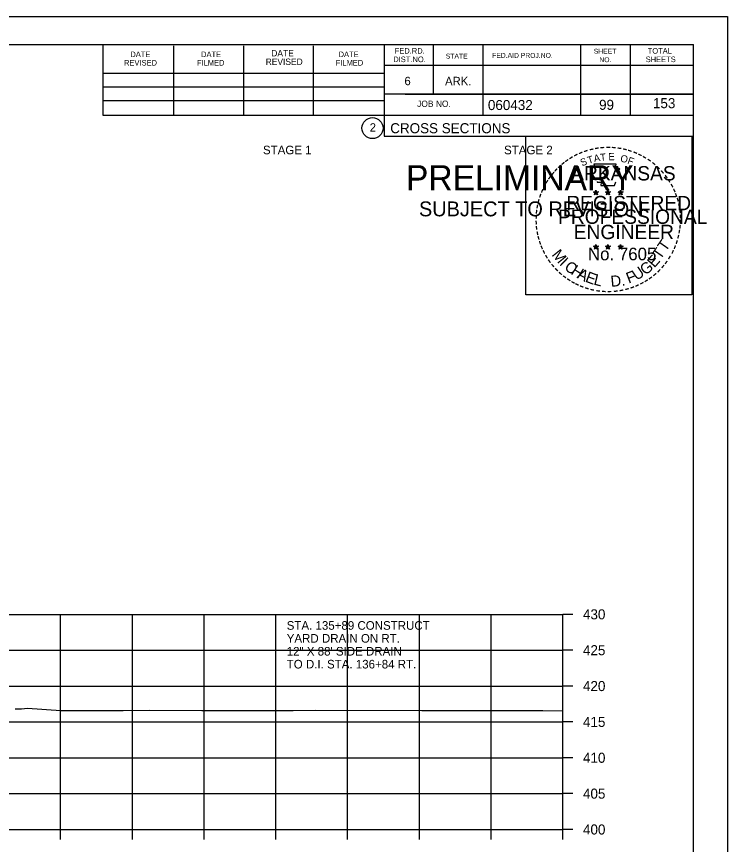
# Model space of a CAD drawing. Extents: x 1538688 to 1540766, y 656250 to 671912.
# Drawn here: x 1538922 to 1539021.1, y 661555.9 to 661671.3 of the extents above; entities that cross this region are included whole.
import ezdxf

# ---------------------------------------------------------------- set-up
doc = ezdxf.new("R2010")
doc.units = 0
for name, color, linetype in [('18', 7, 'Continuous'), ('22', 7, 'Continuous'), ('26', 7, 'Continuous'), ('40', 7, 'Continuous'), ('7', 7, 'Continuous'), ('8', 7, 'Continuous'), ('9', 7, 'Continuous'), ('Borings', 7, 'Continuous'), ('Default', 7, 'Continuous'), ('Horizontal Alignment', 7, 'Continuous'), ('RipRap', 7, 'Continuous')]:
    doc.layers.add(name, color=color, linetype=linetype)

msp = doc.modelspace()

# ---------------------------------------------------------------- linework, layer by layer
at = {"layer": '18'}
msp.add_lwpolyline([(1538921.85, 661574.8), (1538922.71, 661574.79), (1538923.58, 661574.9), (1538928.22, 661574.58), (1538936.89, 661574.6), (1538940.56, 661574.62), (1538947.85, 661574.59), (1538960.57, 661574.6), (1538963.7, 661574.61), (1538978.51, 661574.59), (1538981.45, 661574.58), (1538995.4, 661574.56), (1538998.18, 661574.54)], dxfattribs=at)
at = {"layer": '22'}
for p, q in [((1538718.18, 661587.99), (1538998.18, 661587.99)), ((1538928.18, 661557.99), (1538928.18, 661587.99)), ((1538938.18, 661557.99), (1538938.18, 661587.99)), ((1538948.18, 661557.99), (1538948.18, 661587.99)), ((1538958.18, 661557.99), (1538958.18, 661587.99)), ((1538968.18, 661557.99), (1538968.18, 661587.99)), ((1538978.18, 661557.99), (1538978.18, 661587.99)), ((1538988.18, 661557.99), (1538988.18, 661587.99)), ((1538998.18, 661557.99), (1538998.18, 661587.99)), ((1538718.18, 661582.99), (1538998.18, 661582.99)), ((1538718.18, 661577.99), (1538998.18, 661577.99)), ((1538718.18, 661572.99), (1538998.18, 661572.99)), ((1538718.18, 661567.99), (1538998.18, 661567.99)), ((1538718.18, 661562.99), (1538998.18, 661562.99)), ((1538718.18, 661557.99), (1538998.18, 661557.99))]:
    msp.add_line(p, q, dxfattribs=at)
at = {"layer": '26'}
msp.add_line((1538687.78, 661671.35), (1539021.11, 661671.35), dxfattribs=at)
for points in [[(1538687.77, 661671.35), (1539021.11, 661671.35), (1539021.11, 661458.01), (1538687.77, 661458.01)], [(1538993.03, 661654.68), (1539016.13, 661654.68), (1539016.13, 661632.53), (1538993.03, 661632.53)]]:
    msp.add_lwpolyline(points, close=True, dxfattribs=at)
at = {"layer": '8'}
for p, q in [((1539002.44, 661646.9), (1539002.79, 661646.79)), ((1539002.44, 661646.9), (1539002.69, 661646.85)), ((1539002.44, 661646.9), (1539002.68, 661646.78)), ((1539002.57, 661646.49), (1539002.79, 661646.79)), ((1539002.57, 661646.49), (1539002.7, 661646.73)), ((1539002.57, 661646.49), (1539002.79, 661646.71)), ((1539002.79, 661647.15), (1539002.75, 661646.9)), ((1539002.79, 661646.79), (1539002.79, 661647.15)), ((1539002.79, 661647.15), (1539002.84, 661646.9)), ((1539003.13, 661646.9), (1539002.79, 661646.79)), ((1539003, 661646.49), (1539002.79, 661646.79)), ((1539003, 661646.49), (1539002.79, 661646.7)), ((1539003.13, 661646.9), (1539002.85, 661646.85)), ((1539003, 661646.49), (1539002.86, 661646.78)), ((1539003.13, 661646.9), (1539002.93, 661646.8)), ((1539004.11, 661646.9), (1539004.46, 661646.79)), ((1539004.11, 661646.9), (1539004.36, 661646.85)), ((1539004.11, 661646.9), (1539004.35, 661646.78)), ((1539004.24, 661646.49), (1539004.46, 661646.79)), ((1539004.24, 661646.49), (1539004.37, 661646.73)), ((1539004.24, 661646.49), (1539004.46, 661646.71)), ((1539004.46, 661647.15), (1539004.42, 661646.9)), ((1539004.46, 661646.79), (1539004.46, 661647.15)), ((1539004.46, 661647.15), (1539004.51, 661646.9)), ((1539004.8, 661646.9), (1539004.46, 661646.79)), ((1539004.67, 661646.49), (1539004.46, 661646.79)), ((1539004.67, 661646.49), (1539004.46, 661646.7)), ((1539004.8, 661646.9), (1539004.52, 661646.85)), ((1539004.67, 661646.49), (1539004.53, 661646.78)), ((1539004.8, 661646.9), (1539004.6, 661646.8)), ((1539005.87, 661646.89), (1539006.22, 661646.78)), ((1539005.87, 661646.89), (1539006.13, 661646.84)), ((1539005.87, 661646.89), (1539006.11, 661646.76)), ((1539006.01, 661646.48), (1539006.22, 661646.78)), ((1539006.01, 661646.48), (1539006.13, 661646.72)), ((1539006.01, 661646.48), (1539006.22, 661646.7)), ((1539006.22, 661647.14), (1539006.18, 661646.89)), ((1539006.22, 661646.78), (1539006.22, 661647.14)), ((1539006.22, 661647.14), (1539006.27, 661646.89)), ((1539006.57, 661646.89), (1539006.22, 661646.78)), ((1539006.43, 661646.48), (1539006.22, 661646.78)), ((1539006.43, 661646.48), (1539006.22, 661646.69)), ((1539006.57, 661646.89), (1539006.28, 661646.84)), ((1539006.43, 661646.48), (1539006.3, 661646.77)), ((1539006.57, 661646.89), (1539006.36, 661646.78)), ((1539002.43, 661639.33), (1539002.78, 661639.21)), ((1539002.43, 661639.33), (1539002.69, 661639.28)), ((1539002.43, 661639.33), (1539002.67, 661639.2)), ((1539002.57, 661638.92), (1539002.78, 661639.21)), ((1539002.57, 661638.92), (1539002.69, 661639.16)), ((1539002.57, 661638.92), (1539002.78, 661639.13)), ((1539002.78, 661639.58), (1539002.74, 661639.33)), ((1539002.78, 661639.21), (1539002.78, 661639.58)), ((1539002.78, 661639.58), (1539002.83, 661639.33)), ((1539003.13, 661639.33), (1539002.78, 661639.21)), ((1539003, 661638.92), (1539002.78, 661639.21)), ((1539003, 661638.92), (1539002.78, 661639.13)), ((1539003.13, 661639.33), (1539002.84, 661639.28)), ((1539003, 661638.92), (1539002.86, 661639.21)), ((1539003.13, 661639.33), (1539002.93, 661639.22)), ((1539004.1, 661639.33), (1539004.45, 661639.21)), ((1539004.1, 661639.33), (1539004.36, 661639.28)), ((1539004.1, 661639.33), (1539004.34, 661639.2)), ((1539004.24, 661638.92), (1539004.45, 661639.21)), ((1539004.24, 661638.92), (1539004.36, 661639.16)), ((1539004.24, 661638.92), (1539004.45, 661639.13)), ((1539004.45, 661639.58), (1539004.41, 661639.33)), ((1539004.45, 661639.21), (1539004.45, 661639.58)), ((1539004.45, 661639.58), (1539004.5, 661639.33)), ((1539004.8, 661639.33), (1539004.45, 661639.21)), ((1539004.67, 661638.92), (1539004.45, 661639.21)), ((1539004.67, 661638.92), (1539004.45, 661639.13)), ((1539004.8, 661639.33), (1539004.51, 661639.28)), ((1539004.67, 661638.92), (1539004.53, 661639.21)), ((1539004.8, 661639.33), (1539004.6, 661639.22)), ((1539005.87, 661639.32), (1539006.22, 661639.2)), ((1539005.87, 661639.32), (1539006.12, 661639.27)), ((1539005.87, 661639.32), (1539006.11, 661639.19)), ((1539006, 661638.91), (1539006.22, 661639.2)), ((1539006, 661638.91), (1539006.13, 661639.15)), ((1539006, 661638.91), (1539006.22, 661639.12)), ((1539006.22, 661639.57), (1539006.18, 661639.32)), ((1539006.22, 661639.2), (1539006.22, 661639.57)), ((1539006.22, 661639.57), (1539006.27, 661639.32)), ((1539006.57, 661639.32), (1539006.22, 661639.2)), ((1539006.43, 661638.91), (1539006.22, 661639.2)), ((1539006.43, 661638.91), (1539006.22, 661639.12)), ((1539006.57, 661639.32), (1539006.28, 661639.27)), ((1539006.43, 661638.91), (1539006.3, 661639.2)), ((1539006.57, 661639.32), (1539006.36, 661639.21))]:
    msp.add_line(p, q, dxfattribs=at)
for points in [[(1539002.48, 661650.78), (1539002.75, 661649.95)], [(1539005.99, 661649.85), (1539006.13, 661650.14), (1539005.45, 661650.11), (1539005.6, 661650.78), (1539002.48, 661650.78)], [(1539002.97, 661648.35), (1539002.97, 661648.27), (1539003.53, 661648.25), (1539003.48, 661647.77), (1539005.35, 661647.77), (1539005.55, 661648.31)], [(1539002.79, 661647.15), (1539003, 661646.49), (1539002.44, 661646.9), (1539003.13, 661646.9), (1539002.57, 661646.49), (1539002.79, 661647.15)], [(1539004.46, 661647.15), (1539004.67, 661646.49), (1539004.11, 661646.9), (1539004.8, 661646.9), (1539004.24, 661646.49), (1539004.46, 661647.15)], [(1539006.22, 661647.14), (1539006.43, 661646.48), (1539005.87, 661646.89), (1539006.57, 661646.89), (1539006.01, 661646.48), (1539006.22, 661647.14)], [(1539002.78, 661639.58), (1539003, 661638.92), (1539002.43, 661639.33), (1539003.13, 661639.33), (1539002.57, 661638.92), (1539002.78, 661639.58)], [(1539004.45, 661639.58), (1539004.67, 661638.92), (1539004.1, 661639.33), (1539004.8, 661639.33), (1539004.24, 661638.92), (1539004.45, 661639.58)], [(1539006.22, 661639.57), (1539006.43, 661638.91), (1539005.87, 661639.32), (1539006.57, 661639.32), (1539006, 661638.91), (1539006.22, 661639.57)]]:
    msp.add_lwpolyline(points, dxfattribs=at)
for centre, radius in [((1539002.79, 661646.79), 0.172), ((1539002.79, 661646.79), 0.145), ((1539002.79, 661646.79), 0.116), ((1539002.79, 661646.79), 0.0991), ((1539002.79, 661646.79), 0.0747), ((1539002.79, 661646.79), 0.0495), ((1539002.79, 661646.79), 0.0296), ((1539004.46, 661646.79), 0.172), ((1539004.46, 661646.79), 0.145), ((1539004.46, 661646.79), 0.116), ((1539004.46, 661646.79), 0.0991), ((1539004.46, 661646.79), 0.0747), ((1539004.46, 661646.79), 0.0495), ((1539004.46, 661646.79), 0.0296), ((1539006.22, 661646.78), 0.172), ((1539006.22, 661646.78), 0.145), ((1539006.22, 661646.78), 0.116), ((1539006.22, 661646.78), 0.0991), ((1539006.22, 661646.78), 0.0747), ((1539006.22, 661646.78), 0.0495), ((1539006.22, 661646.78), 0.0296), ((1539002.78, 661639.21), 0.172), ((1539002.78, 661639.21), 0.145), ((1539002.78, 661639.21), 0.116), ((1539002.78, 661639.21), 0.0991), ((1539002.78, 661639.21), 0.0747), ((1539002.78, 661639.21), 0.0495), ((1539002.78, 661639.21), 0.0296), ((1539004.45, 661639.21), 0.172), ((1539004.45, 661639.21), 0.145), ((1539004.45, 661639.21), 0.116), ((1539004.45, 661639.21), 0.0991), ((1539004.45, 661639.21), 0.0747), ((1539004.45, 661639.21), 0.0495), ((1539004.45, 661639.21), 0.0296), ((1539006.22, 661639.2), 0.172), ((1539006.22, 661639.2), 0.145), ((1539006.22, 661639.2), 0.116), ((1539006.22, 661639.2), 0.0991), ((1539006.22, 661639.2), 0.0747), ((1539006.22, 661639.2), 0.0495), ((1539006.22, 661639.2), 0.0296)]:
    msp.add_circle(centre, radius, dxfattribs=at)
at = {"layer": 'Borings'}
for p, q in [((1538998.18, 661557.99), (1538998.18, 661587.99)), ((1538999.58, 661587.99), (1538998.18, 661587.99)), ((1538999.58, 661582.99), (1538998.18, 661582.99)), ((1538999.58, 661577.99), (1538998.18, 661577.99)), ((1538999.58, 661572.99), (1538998.18, 661572.99)), ((1538999.58, 661567.99), (1538998.18, 661567.99)), ((1538999.58, 661562.99), (1538998.18, 661562.99)), ((1538718.18, 661557.99), (1538998.18, 661557.99)), ((1538928.18, 661556.59), (1538928.18, 661557.99)), ((1538938.18, 661556.59), (1538938.18, 661557.99)), ((1538948.18, 661556.59), (1538948.18, 661557.99)), ((1538958.18, 661556.59), (1538958.18, 661557.99)), ((1538968.18, 661556.59), (1538968.18, 661557.99)), ((1538978.18, 661556.59), (1538978.18, 661557.99)), ((1538988.18, 661556.59), (1538988.18, 661557.99)), ((1538998.18, 661556.59), (1538998.18, 661557.99)), ((1538999.58, 661557.99), (1538998.18, 661557.99))]:
    msp.add_line(p, q, dxfattribs=at)
at = {"layer": 'RipRap'}
for p, q in [((1538700.18, 661667.45), (1539016.36, 661667.45)), ((1538934.1, 661657.57), (1538934.1, 661667.45)), ((1538973.26, 661667.45), (1538973.26, 661654.65)), ((1538980.1, 661667.45), (1538980.1, 661660.51)), ((1538987.04, 661667.45), (1538987.04, 661657.57)), ((1539000.62, 661667.45), (1539000.62, 661657.57)), ((1539007.56, 661667.45), (1539007.56, 661657.57)), ((1539016.36, 661461.99), (1539016.36, 661667.45)), ((1538943.96, 661657.57), (1538943.96, 661667.25)), ((1538953.72, 661657.57), (1538953.72, 661667.25)), ((1538963.4, 661657.57), (1538963.4, 661667.25)), ((1539016.36, 661664.51), (1538973.26, 661664.51)), ((1539016.36, 661664.53), (1539016.36, 661664.53)), ((1538934.1, 661663.43), (1538973.26, 661663.43)), ((1538934.1, 661661.57), (1538973.26, 661661.57)), ((1539016.36, 661660.51), (1538973.26, 661660.51)), ((1538976.22, 661660.51), (1539016.36, 661660.51)), ((1538934.1, 661657.57), (1538934.1, 661659.63)), ((1538934.1, 661659.63), (1538973.26, 661659.63)), ((1539016.36, 661657.57), (1538934.1, 661657.57)), ((1538973.26, 661654.65), (1539016.36, 661654.65))]:
    msp.add_line(p, q, dxfattribs=at)
msp.add_circle((1538971.64, 661655.79), 1.47, dxfattribs=at)

# ---------------------------------------------------------------- texts
at = {"layer": '40'}
for s, p in [('STA. 135+89 CONSTRUCT', (1538959.69, 661585.84)), ('YARD DRAIN ON RT. ', (1538959.69, 661584.04)), ('12" X 88\' SIDE DRAIN', (1538959.69, 661582.24)), ('TO D.I. STA. 136+84 RT.', (1538959.69, 661580.44))]:
    msp.add_text(s, height=1.2, dxfattribs=at).set_placement(p)
at = {"layer": '7'}
for s, p in [('99', (1539003.22, 661658.34)), ('153', (1539010.73, 661658.57))]:
    msp.add_text(s, height=1.4, dxfattribs=at).set_placement(p)
at = {"layer": '8'}
for s, height, rotation, p in [('-', 1.6, 24.3072, (1539000.59, 661651.63)), ('-', 1.6, 19.1761, (1539001.23, 661651.9)), ('-', 1.6, 13.6301, (1539001.98, 661652.14)), ('-', 1.6, 10.2193, (1539002.66, 661652.31)), ('-', 1.6, 5.8968, (1539003.38, 661652.42)), ('-', 1.6, 0.1862, (1539004.16, 661652.49)), ('-', 1.6, 357.743, (1539004.88, 661652.48)), ('-', 1.6, 352.1617, (1539005.62, 661652.42)), ('-', 1.6, 347.2049, (1539006.34, 661652.31)), ('-', 1.6, 342.3362, (1539006.98, 661652.15)), ('-', 1.6, 337.8551, (1539007.71, 661651.93)), ('-', 1.6, 36.2317, (1538998.79, 661650.55)), ('-', 1.6, 34.0636, (1538999.36, 661650.95)), ('-', 1.6, 28.7918, (1538999.96, 661651.32)), ('S', 1, 21.594, (1539000.83, 661650.45)), ('T', 1, 16.4036, (1539001.75, 661650.79)), ('A', 1, 11.2132, (1539002.57, 661651.04)), ('T', 1, 6.0228, (1539003.42, 661651.2)), ('E', 1, 0.8323, (1539004.53, 661651.31)), ('O', 1, 350.4515, (1539006.13, 661651.1)), ('F', 1, 340.0707, (1539007.09, 661650.87)), ('-', 1.6, 334.1211, (1539008.34, 661651.66)), ('-', 1.6, 329.6409, (1539008.92, 661651.37)), ('-', 1.6, 325.8627, (1539009.57, 661651.01)), ('-', 1.6, 48.423, (1538997.43, 661649.28)), ('-', 1.6, 42.9622, (1538997.88, 661649.76)), ('-', 1.6, 38.9507, (1538998.31, 661650.17)), ('ARKANSAS', 2, 360, (1538999.33, 661648.49)), ('-', 1.6, 320.5297, (1539010.18, 661650.59)), ('-', 1.6, 315.5786, (1539010.77, 661650.1)), ('-', 1.6, 54.2325, (1538996.61, 661648.23)), ('-', 1.6, 50.6142, (1538997.03, 661648.79)), ('-', 1.6, 309.8797, (1539011.34, 661649.55)), ('-', 1.6, 306.6522, (1539011.87, 661648.95)), ('-', 1.6, 62.8713, (1538995.97, 661647.09)), ('-', 1.6, 58.0706, (1538996.29, 661647.7)), ('-', 1.4, 303.6753, (1539012.35, 661648.38)), ('-', 1.6, 299.6684, (1539012.67, 661647.77)), ('-', 1.6, 72.3945, (1538995.5, 661645.84)), ('-', 1.6, 67.7743, (1538995.72, 661646.47)), ('DWB', 0.01, 360, (1539002.77, 661646.78)), ('DWB', 0.01, 360, (1539004.44, 661646.78)), ('DWB', 0.01, 360, (1539006.21, 661646.77)), ('-', 1.6, 294.6628, (1539013, 661647.16)), ('-', 1.6, 290.5728, (1539013.25, 661646.58)), ('-', 1.6, 75.461, (1538995.3, 661645.13)), ('REGISTERED', 2, 360, (1538998.65, 661644.34)), ('-', 1.6, 285.1233, (1539013.49, 661646)), ('-', 1.6, 85.1863, (1538995.09, 661643.73)), ('-', 1.6, 81.2013, (1538995.17, 661644.42)), ('PROFESSIONAL', 2, 360, (1538997.51, 661642.44)), ('-', 1.6, 280.5493, (1539013.69, 661645.26)), ('-', 1.6, 276.5962, (1539013.85, 661644.49)), ('-', 1.6, 89.0622, (1538995.07, 661643.03)), ('-', 1.6, 274.3301, (1539013.91, 661643.77)), ('-', 1.6, 94.1959, (1538995.1, 661642.3)), ('-', 1.6, 98.9479, (1538995.17, 661641.63)), ('ENGINEER', 2, 360, (1538999.69, 661640.31)), ('-', 1.6, 263.5172, (1539013.93, 661642.47)), ('-', 1.6, 269.9407, (1539013.94, 661643.14)), ('-', 1.6, 101.7149, (1538995.31, 661640.9)), ('-', 1.6, 255.7626, (1539013.74, 661641.14)), ('-', 1.6, 260.9953, (1539013.85, 661641.82)), ('-', 1.6, 105.4578, (1538995.47, 661640.31)), ('-', 1.6, 109.0874, (1538995.69, 661639.67)), ('T', 1.54, 55.055, (1539012.5, 661638.48)), ('-', 1.6, 252.8681, (1539013.56, 661640.42)), ('-', 1.6, 114.0643, (1538995.94, 661639.08)), ('-', 1.6, 115.7289, (1538996.24, 661638.46)), ('M', 1.54, 308.9175, (1538996.55, 661638.11)), ('No. 7605', 1.757, 360, (1539001.67, 661637.36)), ('DWB', 0.01, 360, (1539002.77, 661639.21)), ('DWB', 0.01, 360, (1539004.44, 661639.21)), ('DWB', 0.01, 360, (1539006.2, 661639.2)), ('T', 1.54, 55.055, (1539011.77, 661637.36)), ('-', 1.6, 244.6197, (1539013.08, 661639.12)), ('-', 1.6, 247.8887, (1539013.34, 661639.75)), ('-', 1.6, 120.4471, (1538996.6, 661637.87)), ('-', 1.6, 125.8934, (1538997, 661637.31)), ('I', 1.54, 316.4636, (1538997.6, 661636.79)), ('E', 1.54, 48.7313, (1539010.93, 661636.23)), ('-', 1.6, 239.0712, (1539012.68, 661638.37)), ('-', 1.6, 130.7181, (1538997.47, 661636.76)), ('-', 1.6, 134.2238, (1538997.98, 661636.22)), ('C', 1.54, 324.0197, (1538998.27, 661636.16)), ('H', 1.54, 327.5342, (1538999.18, 661635.51)), ('U', 1.54, 34.4052, (1539008.47, 661634.48)), ('G', 1.54, 38.2173, (1539009.67, 661635.21)), ('-', 1.6, 231.2538, (1539011.85, 661637.15)), ('-', 1.6, 233.8452, (1539012.28, 661637.71)), ('-', 1.6, 138.9338, (1538998.51, 661635.75)), ('-', 1.6, 144.6463, (1538999.06, 661635.35)), ('A', 1.54, 332.5513, (1539000.03, 661634.97)), ('E', 1.54, 339.2068, (1539001.19, 661634.41)), ('L', 1.54, 346.2929, (1539002.38, 661633.98)), ('D.', 1.54, 5.2602, (1539004.89, 661633.65)), ('F', 1.54, 20.8202, (1539007.34, 661634.09)), ('-', 1.6, 215.7363, (1539010.3, 661635.6)), ('-', 1.6, 221.0851, (1539010.85, 661636.07)), ('-', 1.6, 225.7653, (1539011.37, 661636.58)), ('-', 1.6, 148.0898, (1538999.63, 661634.98)), ('-', 1.6, 151.5704, (1539000.2, 661634.65)), ('-', 1.6, 154.6002, (1539000.73, 661634.4)), ('-', 1.6, 204.2516, (1539008.59, 661634.55)), ('-', 1.6, 207.3568, (1539009.21, 661634.87)), ('-', 1.6, 212.2491, (1539009.77, 661635.22)), ('-', 1.6, 158.5612, (1539001.35, 661634.15)), ('-', 1.6, 162.7983, (1539002.04, 661633.94)), ('-', 1.6, 167.5555, (1539002.75, 661633.77)), ('-', 1.6, 173.1155, (1539003.52, 661633.66)), ('-', 1.6, 176.5183, (1539004.27, 661633.61)), ('-', 1.6, 181.5918, (1539005.02, 661633.63)), ('-', 1.6, 185.8167, (1539005.83, 661633.7)), ('-', 1.6, 191.2858, (1539006.56, 661633.84)), ('-', 1.6, 195.4743, (1539007.29, 661634.04)), ('-', 1.6, 200.7184, (1539007.97, 661634.28))]:
    msp.add_text(s, height=height, rotation=rotation, dxfattribs=at).set_placement(p)
at = {"layer": '9'}
for s, height, p in [('PRELIMINARY', 3.5, (1538976.31, 661647.12)), ('DWB', 0.01, (1538977.06, 661648.96)), ('SUBJECT TO REVISION', 2.0751, (1538978.12, 661643.49))]:
    msp.add_text(s, height=height, rotation=360, dxfattribs=at).set_placement(p)
at = {"layer": 'Default'}
for s, p in [('STAGE 1', (1538956.38, 661652.14)), ('STAGE 2', (1538989.98, 661652.14))]:
    msp.add_text(s, height=1.2, dxfattribs=at).set_placement(p)
at = {"layer": 'Horizontal Alignment'}
for s, p in [('430', (1539000.98, 661587.29)), ('425', (1539000.98, 661582.29)), ('420', (1539000.98, 661577.29)), ('415', (1539000.98, 661572.29)), ('410', (1539000.98, 661567.29)), ('405', (1539000.98, 661562.29)), ('400', (1539000.98, 661557.29))]:
    msp.add_text(s, height=1.4, dxfattribs=at).set_placement(p)
at = {"layer": 'RipRap'}
for s, height, p in [('DATE', 0.782, (1538937.9, 661665.69)), ('DATE', 0.782, (1538947.76, 661665.69)), ('DATE', 0.879, (1538957.54, 661665.79)), ('DATE', 0.782, (1538966.92, 661665.69)), ('FED.RD.', 0.782, (1538974.74, 661666.17)), ('FED.AID PROJ.NO.', 0.684, (1538988.32, 661665.59)), ('SHEET', 0.684, (1539002.48, 661666.17)), ('TOTAL', 0.782, (1539010, 661666.17)), ('REVISED', 0.782, (1538937.02, 661664.51)), ('FILMED', 0.782, (1538947.18, 661664.51)), ('REVISED', 0.879, (1538956.76, 661664.61)), ('FILMED', 0.782, (1538966.52, 661664.51)), ('DIST.NO.', 0.782, (1538974.54, 661664.99)), ('STATE', 0.684, (1538981.86, 661665.49)), ('NO.', 0.684, (1539003.26, 661664.99)), ('SHEETS', 0.782, (1539009.72, 661664.99)), ('6', 1.17, (1538976.1, 661661.77)), ('ARK.', 1.172, (1538981.76, 661661.77)), ('JOB NO.', 0.879, (1538977.86, 661658.75)), ('060432', 1.4, (1538987.73, 661658.31)), ('2', 1.17, (1538971.26, 661655.3)), ('CROSS SECTIONS', 1.4, (1538974.12, 661655.08))]:
    msp.add_text(s, height=height, rotation=360, dxfattribs=at).set_placement(p)

doc.saveas('drawing.dxf')
